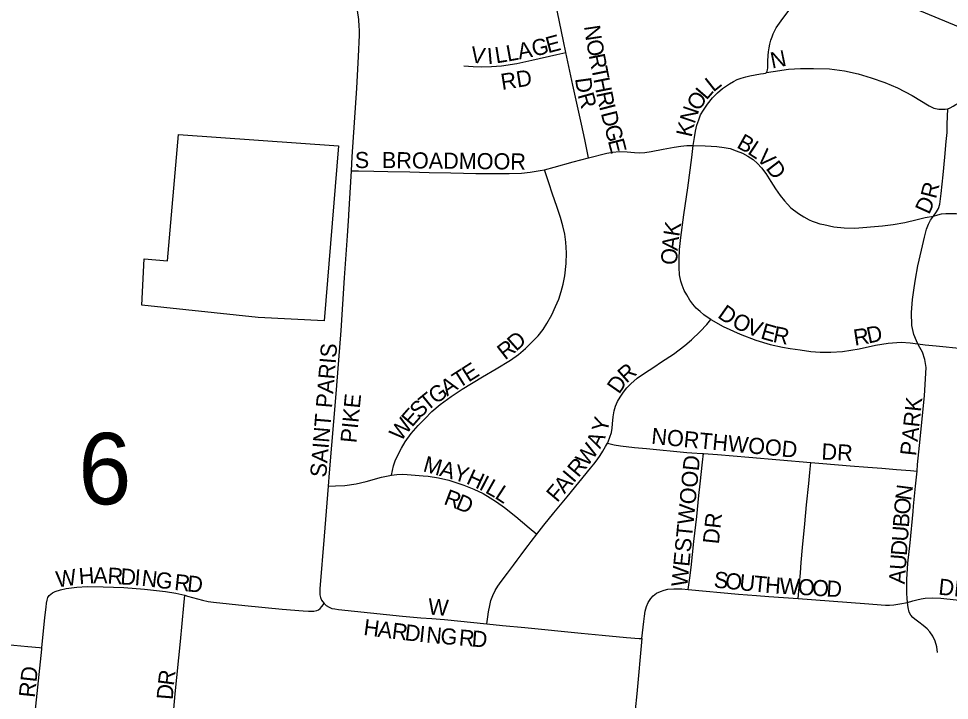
# Model space of a CAD drawing. Extents: x -209 to 4852, y 0 to 905.
# Drawn here: x 100.81 to 111.72, y 305.36 to 313.35 of the extents above; entities that cross this region are included whole.
import ezdxf

# ---------------------------------------------------------------- set-up
doc = ezdxf.new("R2010")
doc.units = 0
for name, color, linetype in [('GM_X_Airport_Location_Class_2', 7, 'Continuous'), ('GM_X_Airport_Location_Class_3', 7, 'Continuous'), ('GM_X_Township_Road_Text', 7, 'Continuous'), ('GM_X_US_Location', 7, 'Continuous')]:
    doc.layers.add(name, color=color, linetype=linetype)

msp = doc.modelspace()

# ---------------------------------------------------------------- linework, layer by layer
at = {"layer": 'GM_X_Airport_Location_Class_2'}
for points in [[(104.556, 314.059), (104.575, 314.026), (104.617, 313.951), (104.65, 313.885), (104.66, 313.864), (104.688, 313.793), (104.715, 313.718), (104.734, 313.657), (104.753, 313.587), (104.763, 313.531), (104.779, 313.445), (104.794, 313.341), (104.801, 313.258), (104.802, 313.217), (104.802, 313.189), (104.803, 313.155), (104.792, 312.908), (104.77, 312.536), (104.718, 311.731), (104.708, 311.567)], [(107.227, 312.953), (107.199, 313.087), (107.127, 313.425), (107.06, 313.756), (107.018, 313.982), (107.011, 314.038)], [(109.58, 312.718), (109.587, 312.733), (109.591, 312.749), (109.594, 312.775), (109.595, 312.813), (109.595, 312.85), (109.598, 312.916), (109.603, 312.962), (109.61, 313.006), (109.618, 313.049), (109.631, 313.099), (109.644, 313.137), (109.657, 313.172), (109.694, 313.243), (109.769, 313.35), (109.844, 313.449), (109.915, 313.539), (109.997, 313.648)], [(106.031, 312.798), (106.141, 312.788), (106.233, 312.785), (106.353, 312.788), (106.473, 312.798), (106.651, 312.826), (106.827, 312.863), (107.122, 312.929), (107.227, 312.953)], [(107.493, 311.719), (107.448, 311.932), (107.41, 312.112), (107.308, 312.571), (107.227, 312.953)], [(108.72, 311.861), (108.735, 311.955), (108.748, 312.03), (108.764, 312.102), (108.784, 312.165), (108.807, 312.221), (108.84, 312.277), (108.886, 312.346), (108.945, 312.422), (109.004, 312.481), (109.063, 312.53), (109.146, 312.586), (109.191, 312.614), (109.234, 312.635), (109.284, 312.652), (109.337, 312.668), (109.383, 312.68), (109.445, 312.693), (109.507, 312.701), (109.544, 312.705), (109.568, 312.709), (109.575, 312.713), (109.58, 312.718)], [(109.58, 312.718), (109.658, 312.732), (109.838, 312.757), (109.979, 312.767), (110.129, 312.767), (110.319, 312.76), (110.494, 312.737), (110.655, 312.704), (110.806, 312.655), (110.967, 312.602), (111.115, 312.54), (111.289, 312.448), (111.488, 312.326), (111.543, 312.302), (111.6, 312.288), (111.644, 312.287), (111.676, 312.288), (111.704, 312.293)], [(111.704, 312.293), (111.734, 312.304), (111.768, 312.323), (111.798, 312.343), (111.839, 312.364), (111.879, 312.372), (111.929, 312.375), (112.089, 312.368), (112.306, 312.353)], [(111.537, 311.035), (111.571, 311.083), (111.594, 311.124), (111.611, 311.176), (111.62, 311.238), (111.626, 311.3), (111.649, 311.517), (111.669, 311.725), (111.685, 311.909), (111.696, 312.015), (111.697, 312.111), (111.704, 312.293)], [(107.493, 311.719), (107.707, 311.773), (107.777, 311.785), (107.852, 311.791), (107.947, 311.789), (108.03, 311.781), (108.09, 311.778), (108.153, 311.78), (108.225, 311.791), (108.367, 311.821), (108.497, 311.843), (108.573, 311.855), (108.646, 311.861), (108.72, 311.861)], [(108.926, 309.823), (108.885, 309.85), (108.846, 309.878), (108.8, 309.917), (108.755, 309.957), (108.715, 310.003), (108.679, 310.051), (108.644, 310.11), (108.614, 310.164), (108.589, 310.225), (108.576, 310.273), (108.56, 310.347), (108.554, 310.432), (108.554, 310.528), (108.56, 310.643), (108.574, 310.784), (108.61, 311.05), (108.656, 311.366), (108.702, 311.722), (108.72, 311.861)], [(108.72, 311.861), (108.861, 311.858), (108.93, 311.854), (108.995, 311.85), (109.084, 311.84), (109.153, 311.827), (109.224, 311.802), (109.298, 311.771), (109.36, 311.737), (109.421, 311.697), (109.473, 311.65), (109.519, 311.599), (109.571, 311.534), (109.63, 311.441), (109.684, 311.353), (109.74, 311.275), (109.789, 311.215), (109.826, 311.173), (109.866, 311.133), (109.953, 311.066), (110.016, 311.026), (110.078, 310.992), (110.116, 310.975), (110.15, 310.963), (110.203, 310.946), (110.25, 310.935), (110.369, 310.91), (110.49, 310.897), (110.613, 310.894), (110.938, 310.922), (111.063, 310.938), (111.201, 310.961), (111.346, 310.994), (111.438, 311.017), (111.537, 311.035)], [(106.977, 311.577), (107.088, 311.609), (107.314, 311.672), (107.493, 311.719)], [(104.708, 311.567), (104.678, 311.051), (104.677, 311.038), (104.664, 310.805), (104.629, 310.311), (104.588, 309.692), (104.56, 309.346), (104.529, 308.95), (104.452, 308.023), (104.439, 307.869)], [(104.708, 311.567), (104.796, 311.565), (104.976, 311.561), (105.14, 311.558), (105.399, 311.552), (105.623, 311.548), (105.879, 311.542), (106.027, 311.539), (106.172, 311.536), (106.349, 311.535), (106.561, 311.533), (106.706, 311.54), (106.807, 311.549), (106.924, 311.568), (106.977, 311.577)], [(105.184, 307.997), (105.193, 308.053), (105.205, 308.105), (105.227, 308.165), (105.259, 308.239), (105.299, 308.314), (105.341, 308.387), (105.414, 308.485), (105.493, 308.581), (105.572, 308.659), (105.657, 308.742), (105.752, 308.824), (105.881, 308.919), (106.012, 309.005), (106.249, 309.149), (106.41, 309.245), (106.578, 309.347), (106.673, 309.412), (106.752, 309.482), (106.824, 309.551), (106.9, 309.633), (106.959, 309.705), (107.005, 309.774), (107.061, 309.876), (107.107, 309.975), (107.143, 310.06), (107.173, 310.152), (107.196, 310.238), (107.216, 310.336), (107.229, 310.478), (107.235, 310.603), (107.225, 310.728), (107.213, 310.823), (107.191, 310.922), (107.163, 311.02), (107.121, 311.147), (107.07, 311.291), (107.026, 311.424), (106.977, 311.577)], [(111.537, 311.035), (111.589, 311.051), (111.632, 311.06), (111.681, 311.064), (111.803, 311.064), (112.102, 311.04), (112.169, 311.035)], [(111.355, 309.538), (111.338, 309.573), (111.308, 309.646), (111.284, 309.754), (111.278, 309.903), (111.291, 310.056), (111.31, 310.192), (111.327, 310.297), (111.355, 310.452), (111.396, 310.636), (111.432, 310.787), (111.457, 310.88), (111.478, 310.939), (111.502, 310.987), (111.537, 311.035)], [(107.713, 308.372), (107.721, 308.387), (107.743, 308.441), (107.76, 308.496), (107.769, 308.549), (107.774, 308.6), (107.783, 308.683), (107.795, 308.753), (107.81, 308.805), (107.834, 308.86), (107.865, 308.913), (107.903, 308.97), (107.943, 309.022), (107.99, 309.07), (108.062, 309.133), (108.149, 309.193), (108.259, 309.264), (108.35, 309.326), (108.488, 309.418), (108.62, 309.518), (108.698, 309.583), (108.802, 309.683), (108.878, 309.765), (108.926, 309.823)], [(108.926, 309.823), (109.072, 309.74), (109.271, 309.65), (109.455, 309.581), (109.622, 309.531), (109.766, 309.498), (109.858, 309.481), (109.973, 309.465), (110.098, 309.448), (110.21, 309.438), (110.335, 309.438), (110.47, 309.448), (110.664, 309.478), (110.858, 309.521), (111.006, 309.544), (111.157, 309.557), (111.265, 309.55), (111.355, 309.538)], [(111.344, 308.045), (111.351, 308.121), (111.374, 308.344), (111.43, 308.926), (111.45, 309.258), (111.436, 309.353), (111.407, 309.438), (111.378, 309.494), (111.355, 309.538)], [(111.355, 309.538), (111.44, 309.527), (111.568, 309.512), (111.878, 309.483), (112.188, 309.451), (112.621, 309.404), (112.766, 309.389)], [(106.886, 307.307), (106.968, 307.413), (107.084, 307.556), (107.243, 307.745), (107.516, 308.078), (107.554, 308.127), (107.592, 308.177), (107.628, 308.228), (107.662, 308.28), (107.693, 308.333), (107.713, 308.372)], [(107.713, 308.372), (107.792, 308.353), (107.867, 308.341), (108.032, 308.322), (108.174, 308.311), (108.644, 308.265), (108.703, 308.26), (108.823, 308.252), (108.84, 308.251)], [(108.661, 306.658), (108.679, 306.792), (108.696, 306.914), (108.729, 307.219), (108.761, 307.514), (108.787, 307.76), (108.802, 307.897), (108.829, 308.151), (108.84, 308.251)], [(108.84, 308.251), (109.005, 308.239), (109.371, 308.21), (110.099, 308.146)], [(109.951, 306.551), (109.966, 306.727), (109.977, 306.854), (109.987, 306.973), (110.001, 307.15), (110.029, 307.425), (110.05, 307.648), (110.075, 307.898), (110.088, 308.027), (110.099, 308.146)], [(110.099, 308.146), (110.24, 308.134), (110.559, 308.108), (110.766, 308.092), (110.933, 308.078), (111.104, 308.065), (111.266, 308.052), (111.344, 308.045)], [(104.439, 307.869), (104.524, 307.872), (104.635, 307.877), (104.767, 307.895), (104.884, 307.925), (105.065, 307.975), (105.163, 307.994), (105.184, 307.997)], [(105.184, 307.997), (105.245, 308.005), (105.306, 308.008), (105.367, 308.006), (105.552, 307.99), (105.614, 307.984), (105.735, 307.965), (105.855, 307.937), (106.031, 307.879), (106.146, 307.835), (106.258, 307.783), (106.339, 307.731), (106.414, 307.684), (106.508, 307.617), (106.639, 307.511), (106.798, 307.38), (106.886, 307.307)], [(111.232, 306.505), (111.227, 306.554), (111.223, 306.611), (111.223, 306.697), (111.223, 306.776), (111.236, 306.967), (111.263, 307.205), (111.297, 307.572), (111.302, 307.632), (111.326, 307.867), (111.344, 308.045)], [(104.439, 307.869), (104.391, 307.281), (104.342, 306.664), (104.342, 306.629), (104.343, 306.595), (104.35, 306.564), (104.363, 306.533), (104.392, 306.491)], [(106.299, 306.253), (106.311, 306.338), (106.319, 306.396), (106.334, 306.47), (106.348, 306.527), (106.37, 306.588), (106.399, 306.647), (106.43, 306.697), (106.467, 306.75), (106.541, 306.85), (106.611, 306.942), (106.655, 306.999), (106.703, 307.062), (106.747, 307.122), (106.783, 307.172), (106.819, 307.22), (106.886, 307.307)], [(101.186, 306.602), (101.208, 306.616), (101.24, 306.633), (101.301, 306.653), (101.368, 306.669), (101.491, 306.686), (101.615, 306.692), (101.801, 306.689), (102.044, 306.681), (102.288, 306.66), (102.531, 306.632), (102.652, 306.613), (102.76, 306.59)], [(101.084, 305.973), (101.118, 306.328), (101.132, 306.45), (101.136, 306.496), (101.143, 306.531), (101.154, 306.563), (101.168, 306.585), (101.186, 306.602)], [(102.579, 304.661), (102.582, 304.691), (102.604, 304.939), (102.647, 305.433), (102.71, 306.049), (102.749, 306.469), (102.76, 306.59)], [(102.76, 306.59), (102.791, 306.58), (102.906, 306.546), (102.966, 306.532), (103.033, 306.518), (103.097, 306.507), (103.461, 306.47), (103.899, 306.427), (104.148, 306.406), (104.209, 306.403), (104.27, 306.404), (104.308, 306.409), (104.327, 306.419), (104.347, 306.436), (104.367, 306.458), (104.392, 306.491)], [(108.119, 306.081), (108.141, 306.281), (108.149, 306.345), (108.158, 306.401), (108.173, 306.457), (108.192, 306.505), (108.222, 306.553), (108.25, 306.584), (108.291, 306.612), (108.336, 306.633), (108.379, 306.649), (108.423, 306.659), (108.492, 306.666), (108.585, 306.664), (108.661, 306.658)], [(108.661, 306.658), (109.249, 306.604), (109.461, 306.587), (109.608, 306.576), (109.951, 306.551)], [(104.392, 306.491), (104.417, 306.469), (104.451, 306.448), (104.482, 306.436), (104.519, 306.429), (104.559, 306.422), (105.31, 306.343), (105.525, 306.323), (105.655, 306.316), (105.805, 306.304), (106.299, 306.253)], [(109.951, 306.551), (110.727, 306.491), (110.973, 306.475), (111.022, 306.475), (111.071, 306.479), (111.141, 306.487), (111.232, 306.505)], [(111.232, 306.505), (111.294, 306.524), (111.341, 306.537), (111.393, 306.548), (111.44, 306.555), (111.528, 306.558), (111.624, 306.554), (111.805, 306.537), (112.015, 306.518), (112.179, 306.503), (112.294, 306.493), (112.422, 306.481), (112.544, 306.47)], [(111.586, 305.919), (111.578, 305.983), (111.558, 306.053), (111.531, 306.109), (111.494, 306.159), (111.462, 306.196), (111.417, 306.234), (111.367, 306.274), (111.317, 306.31), (111.294, 306.329), (111.271, 306.356), (111.252, 306.39), (111.239, 306.445), (111.232, 306.505)], [(106.299, 306.253), (106.484, 306.235), (106.746, 306.211), (107.407, 306.145), (107.652, 306.121), (107.937, 306.095), (108.088, 306.083), (108.119, 306.081)], [(99.896, 306.092), (100.017, 306.08), (100.322, 306.05), (100.755, 306.005), (100.92, 305.989), (101.056, 305.976), (101.084, 305.973)], [(108.119, 306.081), (108.06, 305.432), (108.02, 305.059)], [(100.345, 303.068), (100.437, 303.146), (100.521, 303.235), (100.56, 303.282), (100.596, 303.329), (100.659, 303.419), (100.72, 303.524), (100.762, 303.603), (100.775, 303.632), (100.789, 303.669), (100.815, 303.738), (100.833, 303.809), (100.851, 303.867), (100.876, 303.986), (100.908, 304.229), (100.931, 304.477), (100.964, 304.844), (101.082, 305.956), (101.084, 305.973)]]:
    msp.add_lwpolyline(points, dxfattribs=at)
at = {"layer": 'GM_X_US_Location'}
msp.add_lwpolyline([(112.17, 313.112), (110.424, 313.839), (109.752, 314.286), (110.166, 314.908), (109.409, 315.196), (108.67, 315.491), (105.755, 315.151), (105.529, 315.043), (104.903, 315.834), (104.5, 315.56), (104.19, 316.004), (103.81, 315.685), (103.389, 316.392), (103.35, 316.456), (103.257, 316.404), (102.988, 316.428), (100.99, 319.788)], dxfattribs=at)
msp.add_lwpolyline([(102.556, 310.509), (102.683, 311.991), (104.559, 311.859), (104.391, 309.805), (103.618, 309.846), (102.255, 309.99), (102.283, 310.534)], close=True, dxfattribs=at)

# ---------------------------------------------------------------- texts
at = {"layer": 'GM_X_Airport_Location_Class_3'}
for s, height, rotation, p in [('N', 0.189, 278.4238, (107.438, 313.26)), ('G', 0.189, 12.9419, (106.849, 312.904)), ('E', 0.189, 14.8242, (107.018, 312.943)), ('V', 0.189, 352.0183, (106.1, 312.84)), ('I', 0.189, 4.9342, (106.311, 312.815)), ('L', 0.189, 9.1674, (106.41, 312.825)), ('L', 0.189, 10.3482, (106.545, 312.846)), ('A', 0.189, 10.9132, (106.679, 312.871)), ('O', 0.189, 280.5908, (107.463, 313.087)), ('R', 0.189, 281.1542, (107.494, 312.921)), ('N', 0.189, 11.3225, (109.645, 312.764)), ('T', 0.189, 281.1331, (107.523, 312.774)), ('RD', 0.1894, 8.9662, (106.479, 312.513)), ('D', 0.189, 277.9138, (107.334, 312.648)), ('H', 0.189, 281.1562, (107.549, 312.643)), ('L', 0.189, 38.2416, (108.955, 312.482)), ('R', 0.189, 285.8218, (107.363, 312.455)), ('R', 0.189, 281.7456, (107.582, 312.478)), ('O', 0.189, 55.0671, (108.782, 312.255)), ('L', 0.189, 49.3128, (108.875, 312.387)), ('I', 0.189, 284.5108, (107.615, 312.321)), ('D', 0.189, 284.3809, (107.635, 312.241)), ('N', 0.189, 71.1988, (108.735, 312.109)), ('K', 0.189, 77.3313, (108.7, 311.952)), ('G', 0.189, 284.3809, (107.677, 312.079)), ('E', 0.189, 284.3775, (107.718, 311.918)), ('B', 0.189, 331.0775, (109.219, 311.844)), ('L', 0.189, 326.5524, (109.347, 311.773)), ('V', 0.189, 315.0773, (109.451, 311.706)), ('S', 0.189, 0, (104.752, 311.598)), ('BROADMOOR', 0.1894, 359.3631, (105.069, 311.598)), ('D', 0.189, 307.4687, (109.564, 311.593)), ('R', 0.189, 75.7013, (111.566, 311.23)), ('D', 0.189, 65.86, (111.486, 311.045)), ('K', 0.189, 81.091, (108.555, 310.787)), ('A', 0.189, 83.2953, (108.536, 310.624)), ('O', 0.189, 88.9071, (108.533, 310.462)), ('D', 0.189, 324.7698, (108.995, 309.854)), ('O', 0.189, 334.9662, (109.162, 309.74)), ('V', 0.189, 340.5531, (109.332, 309.662)), ('E', 0.189, 343.7612, (109.5, 309.603)), ('R', 0.189, 348.688, (109.646, 309.561)), ('D', 0.189, 12.0767, (110.774, 309.54)), ('D', 0.189, 41.8134, (106.643, 309.442)), ('R', 0.189, 8.8274, (110.614, 309.515)), ('SAINT PARIS', 0.18939, 85.2364, (104.416, 307.966)), ('R', 0.189, 37.8366, (106.514, 309.341)), ('E', 0.189, 32.3182, (106.085, 309.082)), ('R', 0.189, 41.4601, (107.937, 309.067)), ('T', 0.189, 32.4021, (105.972, 309.01)), ('A', 0.189, 33.5324, (105.834, 308.919)), ('D', 0.189, 55.1763, (107.85, 308.939)), ('T', 0.189, 39.1164, (105.599, 308.74)), ('G', 0.189, 35.6063, (105.7, 308.823)), ('PIKE', 0.1894, 84.4752, (104.771, 308.369)), ('S', 0.189, 44.5169, (105.507, 308.65)), ('PARK', 0.1894, 83.8278, (111.333, 308.217)), ('E', 0.189, 48.7113, (105.422, 308.552)), ('W', 0.189, 51.8758, (105.29, 308.384)), ('Y', 0.189, 76.0192, (107.709, 308.487)), ('NORTHWOOD', 0.1894, 354.4742, (108.223, 308.365)), ('A', 0.189, 65.6728, (107.628, 308.299)), ('W', 0.189, 53.6036, (107.477, 308.087)), ('DR', 0.1894, 356.989, (110.22, 308.182)), ('M', 0.189, 344.4574, (105.542, 308.045)), ('WESTWOOD', 0.1894, 84.3606, (108.65, 306.682)), ('A', 0.189, 344.442, (105.735, 307.992)), ('Y', 0.189, 344.0816, (105.895, 307.947)), ('R', 0.189, 49.8307, (107.372, 307.962)), ('H', 0.189, 335.2432, (106.048, 307.904)), ('I', 0.189, 332.614, (106.197, 307.835)), ('I', 0.189, 49.8317, (107.318, 307.898)), ('L', 0.189, 330.489, (106.27, 307.798)), ('L', 0.189, 327.0448, (106.383, 307.734)), ('F', 0.189, 49.8342, (107.125, 307.669)), ('A', 0.189, 49.8278, (107.211, 307.771)), ('N', 0.189, 82.5469, (111.275, 307.693)), ('R', 0.189, 339.3217, (105.784, 307.661)), ('D', 0.189, 337.2406, (105.923, 307.609)), ('O', 0.189, 84.5047, (111.259, 307.529)), ('DR', 0.1894, 83.9934, (109.02, 307.183)), ('B', 0.189, 85.8192, (111.248, 307.38)), ('U', 0.189, 85.8209, (111.236, 307.214)), ('D', 0.189, 85.8209, (111.224, 307.048)), ('U', 0.189, 85.8209, (111.212, 306.882)), ('W', 0.189, 7.7402, (101.261, 306.681)), ('H', 0.189, 4.9234, (101.523, 306.717)), ('A', 0.189, 358.9071, (101.684, 306.731)), ('R', 0.189, 356.3797, (101.848, 306.728)), ('D', 0.189, 355.9751, (101.998, 306.718)), ('I', 0.189, 355.6683, (102.164, 306.707)), ('N', 0.189, 353.4715, (102.245, 306.701)), ('G', 0.189, 352.349, (102.409, 306.682)), ('R', 0.189, 353.6447, (102.629, 306.653)), ('D', 0.189, 354.2598, (102.78, 306.636)), ('S', 0.189, 354.1698, (108.955, 306.682)), ('O', 0.189, 354.1684, (109.088, 306.668)), ('U', 0.189, 354.1546, (109.254, 306.651)), ('T', 0.189, 354.276, (109.42, 306.634)), ('H', 0.189, 355.7815, (109.558, 306.62)), ('W', 0.189, 356.6091, (109.727, 306.608)), ('O', 0.189, 356.649, (109.944, 306.595)), ('A', 0.189, 85.8209, (111.2, 306.715)), ('DR', 0.1894, 353.9946, (111.589, 306.598)), ('O', 0.189, 356.6323, (110.11, 306.585)), ('D', 0.189, 356.6323, (110.277, 306.576)), ('W', 0.189, 355.6039, (105.605, 306.365)), ('H', 0.189, 352.5036, (104.847, 306.125)), ('A', 0.189, 352.5314, (105.013, 306.103)), ('R', 0.189, 352.8288, (105.179, 306.082)), ('D', 0.189, 353.5933, (105.331, 306.063)), ('I', 0.189, 354.0519, (105.498, 306.044)), ('N', 0.189, 354.778, (105.583, 306.035)), ('G', 0.189, 355.2407, (105.751, 306.02)), ('R', 0.189, 355.3312, (105.967, 306.002)), ('D', 0.189, 355.3307, (106.117, 305.99)), ('RD', 0.1894, 83.9946, (101, 305.383)), ('R', 0.189, 82.7183, (102.629, 305.523)), ('D', 0.189, 85.4052, (102.616, 305.359))]:
    msp.add_text(s, height=height, rotation=rotation, dxfattribs=at).set_placement(p)
at = {"layer": 'GM_X_Township_Road_Text'}
msp.add_text('6', height=0.837, rotation=0, dxfattribs=at).set_placement((101.51, 307.656))

doc.saveas('drawing.dxf')
